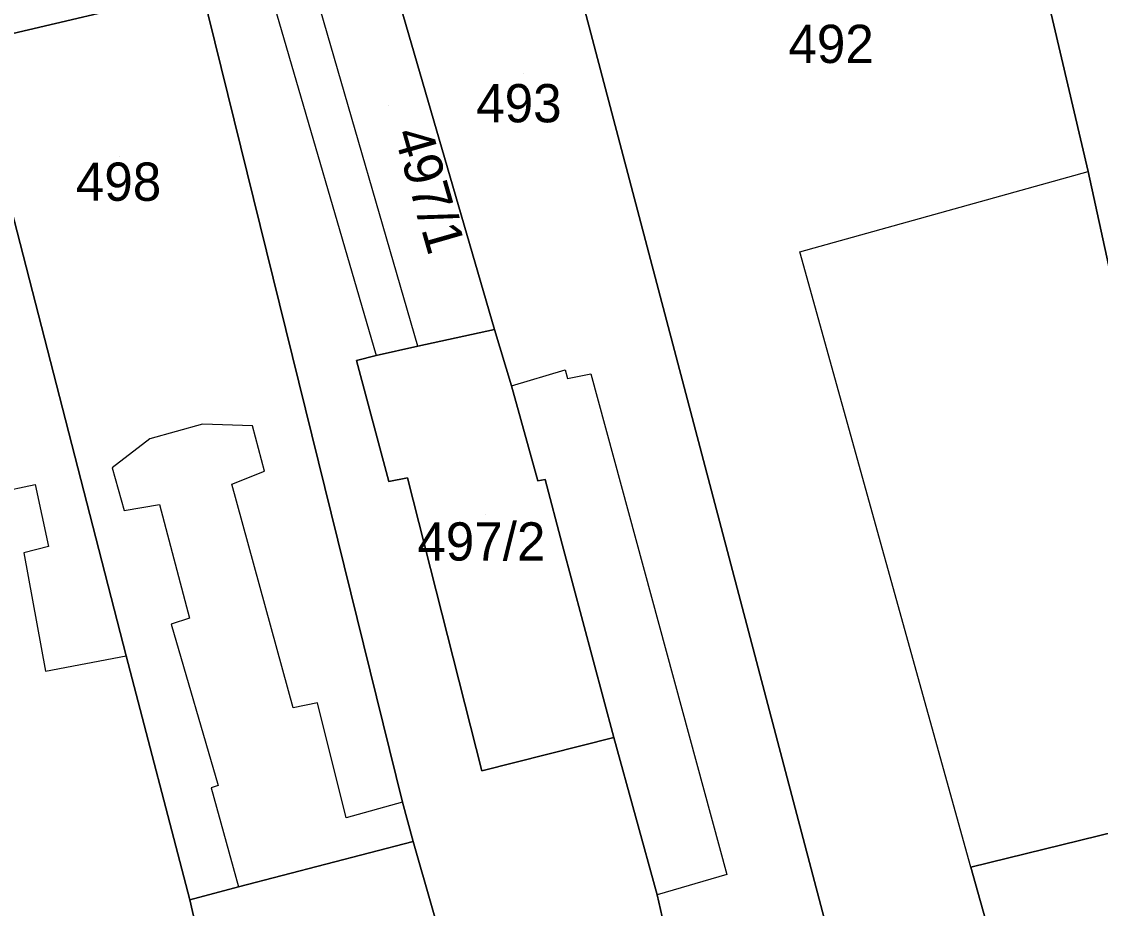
# Model space of a CAD drawing. Extents: x -263423 to -261326, y -1240067 to -1237864.
# Drawn here: x -262984.9 to -262928.5, y -1239704 to -1239657.6 of the extents above; entities that cross this region are included whole.
import ezdxf

# ---------------------------------------------------------------- set-up
doc = ezdxf.new("R2010")
doc.units = 0
for name, color, linetype in [('body_kn', 7, 'Continuous'), ('kladpar_druhypozemkov', 7, 'Continuous'), ('kladpar_hranice', 7, 'Continuous'), ('kladpar_parcelnecisla', 7, 'Continuous'), ('kladpar_plochy', 7, 'Continuous'), ('zappar_hrandruhpozemk', 7, 'Continuous')]:
    doc.layers.add(name, color=color, linetype=linetype)

msp = doc.modelspace()

# ---------------------------------------------------------------- linework, layer by layer
at = {"layer": 'body_kn'}
for p, q in [((-262929.17, -1239665.48), (-262929.17, -1239665.48)), ((-262944.24, -1239669.67), (-262944.24, -1239669.67)), ((-262960.19, -1239673.73), (-262960.19, -1239673.73)), ((-262960.19, -1239673.73), (-262960.19, -1239673.73)), ((-262964.21, -1239674.6), (-262964.21, -1239674.6)), ((-262964.21, -1239674.6), (-262964.21, -1239674.6)), ((-262966.38, -1239675.1), (-262966.38, -1239675.1)), ((-262967.4, -1239675.35), (-262967.4, -1239675.35)), ((-262956.5, -1239675.85), (-262956.5, -1239675.85)), ((-262956.38, -1239676.3), (-262956.38, -1239676.3)), ((-262955.16, -1239676.05), (-262955.16, -1239676.05)), ((-262959.31, -1239676.67), (-262959.31, -1239676.67)), ((-262959.31, -1239676.67), (-262959.31, -1239676.67)), ((-262975.45, -1239678.69), (-262975.45, -1239678.69)), ((-262972.84, -1239678.77), (-262972.84, -1239678.77)), ((-262978.2, -1239679.44), (-262978.2, -1239679.44)), ((-262980.18, -1239680.96), (-262980.18, -1239680.96)), ((-262972.21, -1239681.13), (-262972.21, -1239681.13)), ((-262984.2, -1239681.83), (-262984.2, -1239681.83)), ((-262973.93, -1239681.82), (-262973.93, -1239681.82)), ((-262965.71, -1239681.67), (-262965.71, -1239681.67)), ((-262964.75, -1239681.48), (-262964.75, -1239681.48)), ((-262957.93, -1239681.64), (-262957.93, -1239681.64)), ((-262957.54, -1239681.58), (-262957.54, -1239681.58)), ((-262977.7, -1239682.88), (-262977.7, -1239682.88)), ((-262979.55, -1239683.19), (-262979.55, -1239683.19)), ((-262983.51, -1239685.08), (-262983.51, -1239685.08)), ((-262956.66, -1239684.96), (-262956.66, -1239684.96)), ((-262984.79, -1239685.4), (-262984.79, -1239685.4)), ((-262977.09, -1239689.13), (-262977.09, -1239689.13)), ((-262976.13, -1239688.82), (-262976.13, -1239688.82)), ((-262979.45, -1239690.78), (-262979.45, -1239690.78)), ((-262979.45, -1239690.78), (-262979.45, -1239690.78)), ((-262983.66, -1239691.58), (-262983.66, -1239691.58)), ((-262969.45, -1239693.25), (-262969.45, -1239693.25)), ((-262970.72, -1239693.5), (-262970.72, -1239693.5)), ((-262953.96, -1239695.05), (-262953.96, -1239695.05)), ((-262960.85, -1239696.8), (-262960.85, -1239696.8)), ((-262975.01, -1239697.68), (-262975.01, -1239697.68)), ((-262974.63, -1239697.56), (-262974.63, -1239697.56)), ((-262965, -1239698.43), (-262965, -1239698.43)), ((-262965, -1239698.43), (-262965, -1239698.43)), ((-262967.94, -1239699.25), (-262967.94, -1239699.25)), ((-262964.44, -1239700.48), (-262964.44, -1239700.48)), ((-262964.44, -1239700.48), (-262964.44, -1239700.48)), ((-262948.06, -1239702.21), (-262948.06, -1239702.21)), ((-262935.3, -1239701.83), (-262935.3, -1239701.83)), ((-262935.3, -1239701.83), (-262935.3, -1239701.83)), ((-262973.57, -1239702.85), (-262973.57, -1239702.85)), ((-262951.7, -1239703.28), (-262951.7, -1239703.28)), ((-262976.12, -1239703.54), (-262976.12, -1239703.54))]:
    msp.add_line(p, q, dxfattribs=at)
at = {"layer": 'kladpar_druhypozemkov'}
for p, q in [((-262958.7, -1239660.36), (-262958.7, -1239660.36)), ((-262965.76, -1239662.03), (-262965.76, -1239662.03)), ((-262979.78, -1239664.72), (-262979.78, -1239664.72)), ((-262960.66, -1239683.41), (-262960.66, -1239683.41))]:
    msp.add_line(p, q, dxfattribs=at)
at = {"layer": 'kladpar_hranice'}
for points in [[(-262924.18, -1239643.01), (-262933.82, -1239645.64), (-262956.92, -1239651.57), (-262965.98, -1239653.82), (-262969.94, -1239654.76), (-262972.17, -1239655.19), (-262975.49, -1239655.94), (-262987.69, -1239658.81), (-263002.43, -1239663.13), (-263009.71, -1239665.26), (-263014.18, -1239666.51), (-263016.1, -1239667.01), (-263021.14, -1239668.32), (-263026.76, -1239669.82), (-263032.63, -1239671.13), (-263044.06, -1239673.56)], [(-262917.7, -1239666.04), (-262914.12, -1239681.29), (-262910.34, -1239693.48), (-262909.14, -1239696.93), (-262908.7, -1239698.59), (-262907, -1239703.5), (-262902.84, -1239715.57), (-262901.83, -1239718.44), (-262903.94, -1239719.13), (-262907.64, -1239720.31), (-262912.56, -1239721.89), (-262919.93, -1239698.53), (-262920.05, -1239698.08), (-262926.91, -1239673.45), (-262927.48, -1239673.58), (-262927.73, -1239672.11), (-262929.17, -1239665.48), (-262933.82, -1239645.64), (-262924.18, -1239643.01), (-262917.7, -1239666.04)], [(-262933.82, -1239645.64), (-262929.17, -1239665.48), (-262927.73, -1239672.11), (-262927.48, -1239673.58), (-262926.91, -1239673.45), (-262920.05, -1239698.08), (-262935.3, -1239701.83), (-262933.29, -1239709.04), (-262941.2, -1239711.17), (-262956.92, -1239651.57), (-262933.82, -1239645.64)], [(-262941.2, -1239711.17), (-262948.93, -1239713.74), (-262951.44, -1239704.43), (-262951.7, -1239703.28), (-262953.96, -1239695.05), (-262956.66, -1239684.96), (-262957.54, -1239681.58), (-262957.93, -1239681.64), (-262959.31, -1239676.67), (-262960.19, -1239673.73), (-262965.98, -1239653.82), (-262956.92, -1239651.57), (-262941.2, -1239711.17)], [(-262960.19, -1239673.73), (-262964.21, -1239674.6), (-262966.38, -1239675.1), (-262967.4, -1239675.35), (-262965.71, -1239681.67), (-262964.75, -1239681.48), (-262960.85, -1239696.8), (-262953.96, -1239695.05), (-262951.7, -1239703.28), (-262951.44, -1239704.43), (-262962.49, -1239707.3), (-262964.44, -1239700.48), (-262965, -1239698.43), (-262975.49, -1239655.94), (-262972.17, -1239655.19), (-262969.94, -1239654.76), (-262965.98, -1239653.82), (-262960.19, -1239673.73)], [(-262975.49, -1239655.94), (-262965, -1239698.43), (-262964.44, -1239700.48), (-262973.57, -1239702.85), (-262976.12, -1239703.54), (-262979.45, -1239690.78), (-262987.69, -1239658.81), (-262975.49, -1239655.94)], [(-262979.45, -1239690.78), (-262976.12, -1239703.54), (-262974.87, -1239709.03), (-262984.82, -1239711.21), (-262982.19, -1239723.2), (-262988.96, -1239724.82), (-262991.02, -1239715.32), (-262991.53, -1239712.89), (-263002.43, -1239663.13), (-262987.69, -1239658.81), (-262979.45, -1239690.78)], [(-262960.19, -1239673.73), (-262959.31, -1239676.67), (-262957.93, -1239681.64), (-262957.54, -1239681.58), (-262956.66, -1239684.96), (-262953.96, -1239695.05), (-262960.85, -1239696.8), (-262964.75, -1239681.48), (-262965.71, -1239681.67), (-262967.4, -1239675.35), (-262966.38, -1239675.1), (-262964.21, -1239674.6), (-262960.19, -1239673.73)], [(-262920.05, -1239698.08), (-262919.93, -1239698.53), (-262926.18, -1239700.28), (-262919.31, -1239720.58), (-262937.42, -1239721.64), (-262936.87, -1239728.84), (-262937, -1239728.91), (-262941.2, -1239711.17), (-262933.29, -1239709.04), (-262935.3, -1239701.83), (-262920.05, -1239698.08)], [(-262964.44, -1239700.48), (-262962.49, -1239707.3), (-262958.59, -1239722.04), (-262971.42, -1239724.98), (-262972.36, -1239720.76), (-262973.3, -1239716.46), (-262974.49, -1239711), (-262974.87, -1239709.03), (-262976.12, -1239703.54), (-262973.57, -1239702.85), (-262964.44, -1239700.48)]]:
    msp.add_lwpolyline(points, dxfattribs=at)
at = {"layer": 'kladpar_plochy'}
msp.add_lwpolyline([(-262924.18, -1239643.01), (-262933.82, -1239645.64), (-262956.92, -1239651.57), (-262965.98, -1239653.82), (-262969.94, -1239654.76), (-262972.17, -1239655.19), (-262975.49, -1239655.94), (-262987.69, -1239658.81), (-263002.43, -1239663.13), (-263009.71, -1239665.26), (-263014.18, -1239666.51), (-263016.1, -1239667.01), (-263021.14, -1239668.32), (-263026.76, -1239669.82), (-263032.63, -1239671.13), (-263044.06, -1239673.56)], dxfattribs=at)
for points in [[(-262917.7, -1239666.04), (-262914.12, -1239681.29), (-262910.34, -1239693.48), (-262909.14, -1239696.93), (-262908.7, -1239698.59), (-262907, -1239703.5), (-262902.84, -1239715.57), (-262901.83, -1239718.44), (-262903.94, -1239719.13), (-262907.64, -1239720.31), (-262912.56, -1239721.89), (-262919.93, -1239698.53), (-262920.05, -1239698.08), (-262926.91, -1239673.45), (-262927.48, -1239673.58), (-262927.73, -1239672.11), (-262929.17, -1239665.48), (-262933.82, -1239645.64), (-262924.18, -1239643.01)], [(-262933.82, -1239645.64), (-262929.17, -1239665.48), (-262927.73, -1239672.11), (-262927.48, -1239673.58), (-262926.91, -1239673.45), (-262920.05, -1239698.08), (-262935.3, -1239701.83), (-262933.29, -1239709.04), (-262941.2, -1239711.17), (-262956.92, -1239651.57)], [(-262941.2, -1239711.17), (-262948.93, -1239713.74), (-262951.44, -1239704.43), (-262951.7, -1239703.28), (-262953.96, -1239695.05), (-262956.66, -1239684.96), (-262957.54, -1239681.58), (-262957.93, -1239681.64), (-262959.31, -1239676.67), (-262960.19, -1239673.73), (-262965.98, -1239653.82), (-262956.92, -1239651.57)], [(-262960.19, -1239673.73), (-262964.21, -1239674.6), (-262966.38, -1239675.1), (-262967.4, -1239675.35), (-262965.71, -1239681.67), (-262964.75, -1239681.48), (-262960.85, -1239696.8), (-262953.96, -1239695.05), (-262951.7, -1239703.28), (-262951.44, -1239704.43), (-262962.49, -1239707.3), (-262964.44, -1239700.48), (-262965, -1239698.43), (-262975.49, -1239655.94), (-262972.17, -1239655.19), (-262969.94, -1239654.76), (-262965.98, -1239653.82)], [(-262975.49, -1239655.94), (-262965, -1239698.43), (-262964.44, -1239700.48), (-262973.57, -1239702.85), (-262976.12, -1239703.54), (-262979.45, -1239690.78), (-262987.69, -1239658.81)], [(-262979.45, -1239690.78), (-262976.12, -1239703.54), (-262974.87, -1239709.03), (-262984.82, -1239711.21), (-262982.19, -1239723.2), (-262988.96, -1239724.82), (-262991.02, -1239715.32), (-262991.53, -1239712.89), (-263002.43, -1239663.13), (-262987.69, -1239658.81)], [(-262960.19, -1239673.73), (-262959.31, -1239676.67), (-262957.93, -1239681.64), (-262957.54, -1239681.58), (-262956.66, -1239684.96), (-262953.96, -1239695.05), (-262960.85, -1239696.8), (-262964.75, -1239681.48), (-262965.71, -1239681.67), (-262967.4, -1239675.35), (-262966.38, -1239675.1), (-262964.21, -1239674.6)], [(-262920.05, -1239698.08), (-262919.93, -1239698.53), (-262926.18, -1239700.28), (-262919.31, -1239720.58), (-262937.42, -1239721.64), (-262936.87, -1239728.84), (-262937, -1239728.91), (-262941.2, -1239711.17), (-262933.29, -1239709.04), (-262935.3, -1239701.83)], [(-262964.44, -1239700.48), (-262962.49, -1239707.3), (-262958.59, -1239722.04), (-262971.42, -1239724.98), (-262972.36, -1239720.76), (-262973.3, -1239716.46), (-262974.49, -1239711), (-262974.87, -1239709.03), (-262976.12, -1239703.54), (-262973.57, -1239702.85)]]:
    msp.add_lwpolyline(points, close=True, dxfattribs=at)
at = {"layer": 'zappar_hrandruhpozemk'}
for p, q in [((-262964.21, -1239674.6), (-262969.94, -1239654.76)), ((-262972.17, -1239655.19), (-262966.38, -1239675.1)), ((-262944.24, -1239669.67), (-262929.17, -1239665.48)), ((-262935.3, -1239701.83), (-262944.24, -1239669.67)), ((-262955.16, -1239676.05), (-262948.06, -1239702.21)), ((-262975.45, -1239678.69), (-262978.2, -1239679.44)), ((-262992.18, -1239683.51), (-262984.2, -1239681.83)), ((-262948.06, -1239702.21), (-262951.7, -1239703.28))]:
    msp.add_line(p, q, dxfattribs=at)
for points in [[(-262959.31, -1239676.67), (-262956.5, -1239675.85), (-262956.38, -1239676.3), (-262955.16, -1239676.05)], [(-262965, -1239698.43), (-262967.94, -1239699.25), (-262969.45, -1239693.25), (-262970.72, -1239693.5), (-262973.93, -1239681.82), (-262972.21, -1239681.13), (-262972.84, -1239678.77), (-262975.45, -1239678.69)], [(-262978.2, -1239679.44), (-262980.18, -1239680.96), (-262979.55, -1239683.19), (-262977.7, -1239682.88), (-262976.13, -1239688.82), (-262977.09, -1239689.13), (-262974.63, -1239697.56), (-262975.01, -1239697.68), (-262973.57, -1239702.85)], [(-262984.2, -1239681.83), (-262983.51, -1239685.08), (-262984.79, -1239685.4), (-262983.66, -1239691.58), (-262979.45, -1239690.78)]]:
    msp.add_lwpolyline(points, dxfattribs=at)

# ---------------------------------------------------------------- texts
at = {"layer": 'kladpar_parcelnecisla'}
for s, p in [('492', (-262944.836, -1239659.81)), ('493', (-262961.151, -1239662.91)), ('498', (-262982.073, -1239667.01)), ('497/2', (-262964.228, -1239685.81))]:
    msp.add_text(s, height=2, dxfattribs=at).set_placement(p)
msp.add_text('497/1', height=2, rotation=286, dxfattribs=at).set_placement((-262965.469, -1239663.482))

doc.saveas('drawing.dxf')
